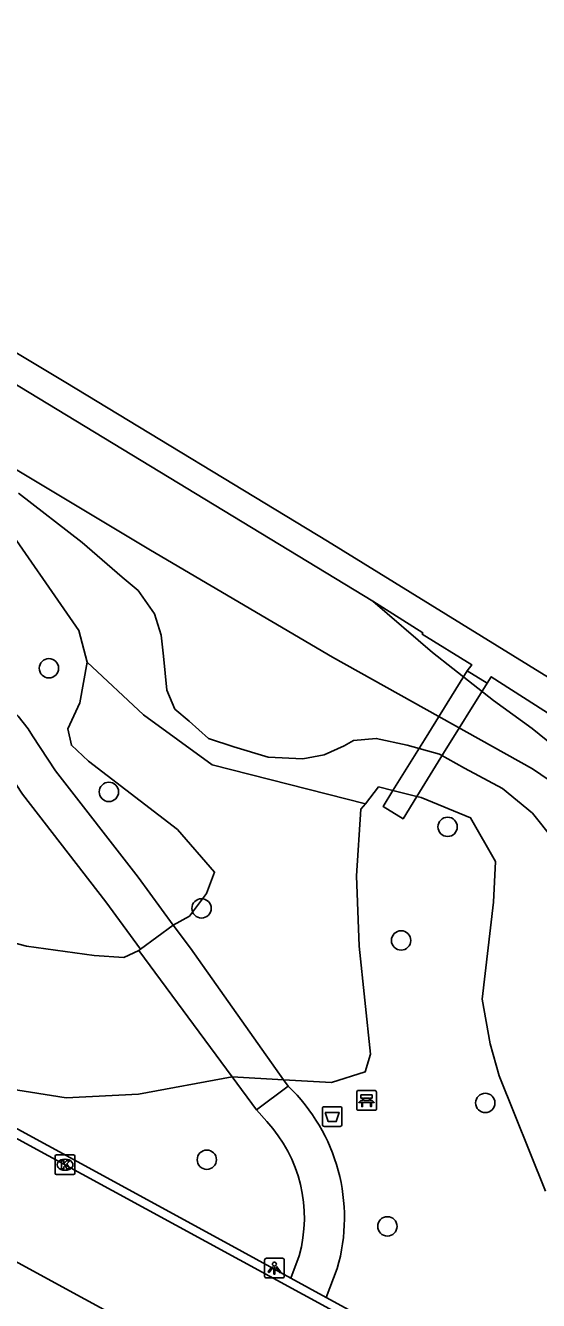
# Model space of a CAD drawing. Extents: x 163686 to 164493, y 382719 to 383870.
# Drawn here: x 164163 to 164189, y 383631.9 to 383696.4 of the extents above; entities that cross this region are included whole.
import ezdxf

# ---------------------------------------------------------------- set-up
doc = ezdxf.new("R2010")
doc.units = 0
for name, color, linetype in [('IMGEO_Afvalbak', 7, 'Continuous'), ('IMGEO_Bank', 7, 'Continuous'), ('IMGEO_Boom', 7, 'Continuous'), ('IMGEO_Dek', 7, 'Continuous'), ('IMGEO_Geluidsscherm', 7, 'Continuous'), ('IMGEO_Groenvoorziening', 7, 'Continuous'), ('IMGEO_Kolk', 7, 'Continuous'), ('IMGEO_Lichtpunt', 7, 'Continuous'), ('IMGEO_Rijbaan_lokaal_open', 7, 'Continuous'), ('IMGEO_Spoorbaan_halfverhard', 7, 'Continuous'), ('IMGEO_Voetpad_halfverhard', 7, 'Continuous'), ('IMGEO_Voetpad_open', 7, 'Continuous'), ('IMGEO_Waterloop', 7, 'Continuous')]:
    doc.layers.add(name, color=color, linetype=linetype)

msp = doc.modelspace()

# ---------------------------------------------------------------- linework, layer by layer
at = {"layer": 'IMGEO_Afvalbak'}
for p, q in [((164178.156, 383641.731), (164178.946, 383641.731)), ((164178.946, 383641.731), (164178.156, 383641.731)), ((164178.056, 383640.831), (164178.056, 383641.631)), ((164178.056, 383641.631), (164178.056, 383640.831)), ((164179.046, 383641.631), (164179.046, 383640.831)), ((164179.046, 383640.831), (164179.046, 383641.631)), ((164178.946, 383640.731), (164178.156, 383640.731)), ((164178.156, 383640.731), (164178.946, 383640.731))]:
    msp.add_line(p, q, dxfattribs=at)
msp.add_lwpolyline([(164178.199, 383641.445), (164178.903, 383641.445), (164178.754, 383640.975), (164178.348, 383640.975), (164178.199, 383641.445)], dxfattribs=at)
for centre, start, end in [((164178.156, 383641.631), 90, 180), ((164178.156, 383641.631), 90, 180), ((164178.946, 383641.631), 0, 90), ((164178.946, 383641.631), 360, 90), ((164178.156, 383640.831), 180, 270), ((164178.156, 383640.831), 180, 270), ((164178.946, 383640.831), 270, 0), ((164178.946, 383640.831), 270, 0)]:
    msp.add_arc(centre, 0.1, start, end, dxfattribs=at)
at = {"layer": 'IMGEO_Bank'}
for p, q in [((164179.79, 383641.627), (164179.79, 383642.468)), ((164179.79, 383642.468), (164179.79, 383641.627)), ((164179.865, 383642.552), (164180.706, 383642.552)), ((164180.706, 383642.552), (164179.865, 383642.552)), ((164180.79, 383642.477), (164180.79, 383641.636)), ((164180.79, 383641.636), (164180.79, 383642.477)), ((164180.487, 383641.95), (164180.094, 383641.95)), ((164180.099, 383642.058), (164180.099, 383642.164)), ((164180.143, 383642.164), (164180.143, 383642.058)), ((164180.431, 383642.17), (164180.149, 383642.17)), ((164180.149, 383642.052), (164180.431, 383642.052)), ((164180.437, 383642.058), (164180.437, 383642.164)), ((164180.481, 383642.164), (164180.481, 383642.058)), ((164180.715, 383641.552), (164179.874, 383641.552)), ((164179.874, 383641.552), (164180.715, 383641.552))]:
    msp.add_line(p, q, dxfattribs=at)
for points in [[(164180.037, 383641.95), (164179.895, 383641.95), (164180.007, 383642.052), (164180.093, 383642.052)], [(164180.093, 383642.17), (164180.007, 383642.17), (164180.007, 383642.331), (164180.57, 383642.331), (164180.57, 383642.17), (164180.487, 383642.17)], [(164180.087, 383641.943), (164180.087, 383641.736), (164180.044, 383641.736), (164180.044, 383641.943)], [(164180.487, 383642.052), (164180.57, 383642.052), (164180.682, 383641.95), (164180.543, 383641.95)], [(164180.537, 383641.943), (164180.537, 383641.736), (164180.493, 383641.736), (164180.493, 383641.943)]]:
    msp.add_lwpolyline(points, dxfattribs=at)
for centre, radius, start, end in [((164179.868, 383642.474), 0.0779, 92.4484, 184.28452), ((164179.868, 383642.474), 0.0779, 92.4484, 184.28452), ((164180.712, 383642.474), 0.0779, 2.4484, 94.28452), ((164180.712, 383642.474), 0.0779, 2.4484, 94.28452), ((164180.037, 383641.943), 0.00671, 2.89567, 87.10433), ((164180.094, 383641.943), 0.00671, 92.89567, 177.10433), ((164180.092, 383642.163), 0.00671, 2.89567, 87.10433), ((164180.092, 383642.059), 0.00671, 272.89567, 357.10433), ((164180.149, 383642.163), 0.00671, 92.89567, 177.10433), ((164180.149, 383642.059), 0.00671, 182.89567, 267.10433), ((164180.431, 383642.163), 0.00671, 2.89567, 87.10433), ((164180.431, 383642.059), 0.00671, 272.89567, 357.10433), ((164180.488, 383642.163), 0.00671, 92.89567, 177.10433), ((164180.488, 383642.059), 0.00671, 182.89567, 267.10433), ((164180.486, 383641.943), 0.00671, 2.89567, 87.10433), ((164180.543, 383641.943), 0.00671, 92.89567, 177.10433), ((164179.868, 383641.63), 0.0779, 182.4484, 274.28452), ((164179.868, 383641.63), 0.0779, 182.4484, 274.28452), ((164180.712, 383641.63), 0.0779, 272.4484, 4.28452), ((164180.712, 383641.63), 0.0779, 272.4484, 4.28452)]:
    msp.add_arc(centre, radius, start, end, dxfattribs=at)
at = {"layer": 'IMGEO_Boom'}
for centre in [(164164.218, 383663.915), (164167.251, 383657.66), (164184.392, 383655.891), (164171.941, 383651.767), (164182.038, 383650.144), (164186.298, 383641.922), (164172.207, 383639.051), (164181.344, 383635.678)]:
    msp.add_circle(centre, 0.489, dxfattribs=at)
at = {"layer": 'IMGEO_Dek'}
for points in [[(164186.387, 383663.16), (164185.378, 383663.785), (164183.217, 383660.299), (164181.624, 383657.73), (164181.125, 383656.926), (164182.134, 383656.301), (164182.833, 383657.429), (164184.188, 383659.614)], [(164171.374, 383649.753), (164170.511, 383650.921), (164168.853, 383649.705), (164168.763, 383649.639), (164173.489, 383643.242), (164174.719, 383641.577), (164176.326, 383642.767), (164176.09, 383643.099)]]:
    msp.add_lwpolyline(points, close=True, dxfattribs=at)
at = {"layer": 'IMGEO_Geluidsscherm'}
msp.add_lwpolyline([(164128.775, 383699.816), (164135.231, 383696.012), (164144.898, 383690.407), (164152.731, 383685.775), (164165.08, 383678.38), (164178.308, 383670.341), (164190.292, 383662.961)], dxfattribs=at)
at = {"layer": 'IMGEO_Groenvoorziening'}
for points in [[(164180.608, 383667.318), (164161.802, 383678.732), (164143.992, 383689.266), (164124.104, 383700.729), (164105.737, 383711.116), (164103.323, 383712.402)], [(164166.148, 383664.23), (164165.736, 383665.83), (164161.655, 383671.703), (164159.303, 383673.344), (164158.056, 383673.668)], [(164204.034, 383636.015), (164202.493, 383637.013), (164199.72, 383640.953), (164197.602, 383643.431), (164196.765, 383645.055), (164195.737, 383650.407), (164195.293, 383652.712), (164194.389, 383654.921), (164193.234, 383656.703), (164192.356, 383657.557), (164190.448, 383659.439), (164188.666, 383660.87), (164186.708, 383662.276), (164183.621, 383664.71), (164180.608, 383667.318)], [(164222.865, 383640.287), (164186.601, 383663.486), (164186.387, 383663.16), (164185.378, 383663.785), (164185.616, 383664.093), (164183.103, 383665.644), (164183.139, 383665.7), (164180.608, 383667.318)], [(164170.511, 383650.921), (164171.338, 383651.377), (164172.183, 383652.512), (164172.598, 383653.596), (164170.717, 383655.762), (164166.218, 383659.216), (164165.36, 383660.024), (164165.174, 383660.848), (164165.79, 383662.159), (164166.148, 383664.23)], [(164166.148, 383664.23), (164169.004, 383661.554), (164172.472, 383659.032), (164180.229, 383657.062)], [(164180.229, 383657.062), (164180.899, 383657.91), (164181.624, 383657.73), (164182.833, 383657.429), (164183.052, 383657.375), (164185.549, 383656.34), (164186.818, 383654.133), (164186.707, 383652.074), (164186.147, 383647.18), (164186.538, 383644.908), (164187.003, 383643.289), (164189.344, 383637.461)], [(164180.229, 383657.062), (164180.005, 383656.778), (164179.787, 383653.411), (164179.921, 383649.85), (164180.489, 383644.384), (164180.224, 383643.493), (164178.52, 383642.961), (164176.09, 383643.099), (164173.489, 383643.242), (164168.742, 383642.369), (164165.094, 383642.182), (164162.231, 383642.628)], [(164149.912, 383655.348), (164156.172, 383651.987), (164158.675, 383651.017), (164163.076, 383649.847), (164166.508, 383649.377), (164168.01, 383649.283), (164168.763, 383649.639), (164168.853, 383649.705)]]:
    msp.add_lwpolyline(points, dxfattribs=at)
at = {"layer": 'IMGEO_Kolk'}
for p, q in [((164164.531, 383638.369), (164164.531, 383639.221)), ((164164.606, 383639.295), (164165.458, 383639.295)), ((164165.532, 383639.221), (164165.532, 383638.369)), ((164165.042, 383638.515), (164165.017, 383638.515)), ((164165.019, 383639.075), (164165.044, 383639.075)), ((164165.458, 383638.295), (164164.606, 383638.295))]:
    msp.add_line(p, q, dxfattribs=at)
for points in [[(164164.531, 383638.369), (164164.531, 383639.221)], [(164164.606, 383639.295), (164165.458, 383639.295)], [(164165.532, 383639.221), (164165.532, 383638.369)], [(164164.852, 383638.995), (164164.975, 383638.995), (164164.975, 383638.844), (164165.105, 383638.995), (164165.269, 383638.995), (164165.123, 383638.844), (164165.276, 383638.595), (164165.124, 383638.595), (164165.039, 383638.759), (164164.975, 383638.692), (164164.975, 383638.595), (164164.852, 383638.595), (164164.852, 383638.995)], [(164165.458, 383638.295), (164164.606, 383638.295)]]:
    msp.add_lwpolyline(points, dxfattribs=at)
for centre, start, end in [((164164.608, 383639.219), 91.55205, 178.44795), ((164164.608, 383639.219), 91.55205, 178.44795), ((164165.456, 383639.219), 1.55205, 88.44795), ((164165.456, 383639.219), 1.55205, 88.44795), ((164164.608, 383638.371), 181.55205, 268.44795), ((164164.608, 383638.371), 181.55205, 268.44795), ((164165.456, 383638.371), 271.55205, 358.44795), ((164165.456, 383638.371), 271.55205, 358.44795)]:
    msp.add_arc(centre, 0.0765, start, end, dxfattribs=at)
for centre, major_axis, ratio, start_param, end_param in [((164165.018, 383638.795), (-0.387, 0.002), 0.722429, 4.712389, 7.853982), ((164165.043, 383638.795), (-0.39, 0.002), 0.717154, 1.570796, 4.712389)]:
    msp.add_ellipse(centre, major_axis=major_axis, ratio=ratio, start_param=start_param, end_param=end_param, dxfattribs=at)
at = {"layer": 'IMGEO_Lichtpunt'}
for p, q in [((164175.129, 383633.968), (164175.129, 383633.161)), ((164175.129, 383633.968), (164175.129, 383633.161)), ((164176.031, 383634.063), (164175.223, 383634.063)), ((164176.031, 383634.063), (164175.223, 383634.063)), ((164176.125, 383633.161), (164176.125, 383633.968)), ((164176.125, 383633.161), (164176.125, 383633.968)), ((164175.223, 383633.067), (164176.031, 383633.067)), ((164175.223, 383633.067), (164176.031, 383633.067))]:
    msp.add_line(p, q, dxfattribs=at)
for points in [[(164175.503, 383633.632), (164175.542, 383633.604), (164175.354, 383633.342), (164175.316, 383633.369), (164175.503, 383633.632)], [(164175.605, 383633.584), (164175.652, 383633.584), (164175.652, 383633.262), (164175.605, 383633.262), (164175.605, 383633.584)], [(164175.715, 383633.604), (164175.753, 383633.631), (164175.94, 383633.369), (164175.901, 383633.341), (164175.715, 383633.604)]]:
    msp.add_lwpolyline(points, dxfattribs=at)
msp.add_circle((164175.628, 383633.766), 0.0994, dxfattribs=at)
for centre, start, end in [((164175.223, 383633.968), 90, 180), ((164175.223, 383633.968), 90, 180), ((164176.031, 383633.968), 0, 90), ((164176.031, 383633.968), 0, 90), ((164175.223, 383633.161), 180, 270), ((164175.223, 383633.161), 180, 270), ((164176.031, 383633.161), 270, 0), ((164176.031, 383633.161), 270, 360)]:
    msp.add_arc(centre, 0.0946, start, end, dxfattribs=at)
at = {"layer": 'IMGEO_Rijbaan_lokaal_open'}
for points in [[(164207.225, 383615.819), (164110.166, 383668.665), (164105.936, 383670.838), (164101.191, 383673.098)], [(164173.857, 383627.735), (164150.553, 383640.431)]]:
    msp.add_lwpolyline(points, dxfattribs=at)
at = {"layer": 'IMGEO_Spoorbaan_halfverhard'}
msp.add_lwpolyline([(164104.098, 383713.707), (164115.716, 383707.212), (164128.775, 383699.816), (164135.231, 383696.012), (164144.898, 383690.407), (164152.731, 383685.775), (164165.08, 383678.38), (164178.308, 383670.341), (164190.292, 383662.961)], dxfattribs=at)
at = {"layer": 'IMGEO_Voetpad_halfverhard'}
for points in [[(164163.39, 383660.5), (164164.555, 383658.732), (164168.738, 383653.34), (164170.511, 383650.921)], [(164168.853, 383649.705), (164167.1, 383652.094), (164162.877, 383657.542), (164161.65, 383659.403)], [(164170.511, 383650.921), (164168.853, 383649.705)], [(164175.24, 383640.981), (164174.719, 383641.577), (164176.326, 383642.767)], [(164176.457, 383633.063), (164176.881, 383634.189)], [(164178.808, 383633.553), (164178.254, 383632.083)]]:
    msp.add_lwpolyline(points, dxfattribs=at)
for centre, radius, start, end in [((164157.923, 383657.18), 6.397, 31.27082, 89.51337), ((164169.972, 383636.114), 9.2, 343.83651, 46.31563), ((164169.967, 383636.113), 7.176, 344.45049, 42.71512)]:
    msp.add_arc(centre, radius, start, end, dxfattribs=at)
at = {"layer": 'IMGEO_Voetpad_open'}
for points in [[(164118.34, 383664.744), (164173.29, 383634.79), (164175.419, 383633.628), (164176.457, 383633.063)], [(164186.387, 383663.16), (164185.378, 383663.785), (164183.217, 383660.299), (164181.624, 383657.73), (164181.125, 383656.926), (164182.134, 383656.301), (164182.833, 383657.429), (164184.188, 383659.614), (164186.387, 383663.16)], [(164171.374, 383649.753), (164170.511, 383650.921), (164168.853, 383649.705), (164168.763, 383649.639), (164173.489, 383643.242), (164174.719, 383641.577), (164176.326, 383642.767), (164176.09, 383643.099), (164171.374, 383649.753)], [(164176.457, 383633.063), (164178.254, 383632.083)], [(164178.254, 383632.083), (164243.729, 383596.391), (164254.758, 383590.378), (164255.636, 383589.9), (164265.115, 383584.732), (164265.642, 383584.422)]]:
    msp.add_lwpolyline(points, dxfattribs=at)
at = {"layer": 'IMGEO_Waterloop'}
for points in [[(164161.163, 383674.796), (164169.351, 383669.894), (164178.563, 383664.472), (164188.679, 383658.824), (164189.959, 383657.971)], [(164189.745, 383655.247), (164188.691, 383656.578), (164187.16, 383657.833), (164185.252, 383658.862), (164183.972, 383659.565), (164182.341, 383660.017), (164180.784, 383660.368), (164179.63, 383660.268), (164179.153, 383659.991), (164178.149, 383659.54), (164177.069, 383659.339), (164175.312, 383659.414), (164173.58, 383659.941), (164172.3, 383660.368), (164171.321, 383661.246), (164170.593, 383661.849), (164170.191, 383662.803), (164170.016, 383664.535), (164169.89, 383665.589), (164169.564, 383666.668), (164168.736, 383667.848), (164167.932, 383668.526), (164165.899, 383670.283), (164162.686, 383672.768)]]:
    msp.add_lwpolyline(points, dxfattribs=at)

doc.saveas('drawing.dxf')
